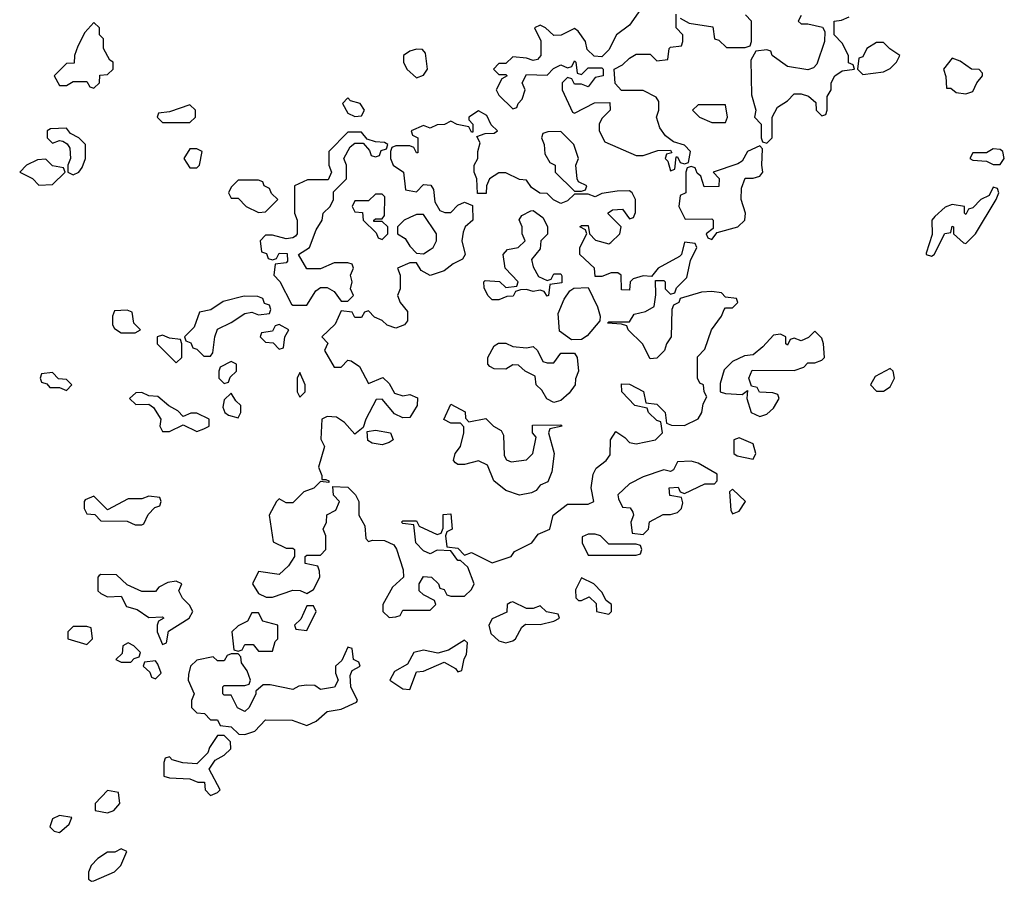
# Model space of a CAD drawing. Header units: inches. Extents: x 2701323 to 2964515, y 494916 to 722124.
# Tile 636 of 656: x 2915094 to 2917962, y 665864 to 668374. Entities that reach past the tile are written whole.
import ezdxf

# ---------------------------------------------------------------- set-up
doc = ezdxf.new("R2010")
doc.units = ezdxf.units.IN
doc.header["$MEASUREMENT"] = 0
doc.layers.add('C9616', color=7, linetype='Continuous')

msp = doc.modelspace()

# ---------------------------------------------------------------- linework, layer by layer
at = {"layer": 'C9616', "color": 2, "elevation": 2}
for points in [[(2916921, 668430), (2916870, 668358), (2916832, 668330), (2916810, 668286), (2916790, 668266), (2916767.3, 668267.3), (2916747.3, 668287.3), (2916742, 668310), (2916720.4, 668340.4), (2916710, 668348), (2916671.2, 668328.9), (2916650, 668328), (2916626, 668350), (2916610, 668358), (2916594, 668350), (2916612, 668312), (2916612, 668270), (2916602, 668258), (2916590, 668255.3), (2916570, 668262), (2916530, 668266), (2916510, 668246), (2916490, 668246), (2916474, 668230), (2916490, 668214), (2916510, 668214), (2916514, 668210), (2916498, 668202), (2916482, 668170), (2916490, 668154), (2916530, 668114), (2916542, 668118), (2916546, 668130), (2916558, 668142), (2916566, 668170), (2916558, 668190), (2916570, 668214), (2916630, 668212), (2916648.7, 668231.3), (2916670, 668242), (2916690, 668234), (2916702, 668238), (2916710, 668254), (2916714, 668250), (2916718, 668218), (2916730, 668214), (2916750, 668234), (2916790, 668234), (2916794, 668230), (2916794, 668210), (2916770, 668206), (2916750, 668178), (2916730, 668186), (2916710, 668186), (2916702, 668202), (2916690, 668206), (2916674, 668190), (2916674, 668170), (2916704.7, 668104.7), (2916710, 668102), (2916768.4, 668131.6), (2916812.7, 668132.7), (2916814, 668110), (2916790, 668086), (2916782, 668070), (2916782, 668050), (2916798, 668018), (2916890, 667978), (2916910, 667978), (2916952.7, 667992.7), (2916990, 667994), (2916994, 667986), (2916978, 667982), (2916974, 667970), (2916982, 667962), (2916990, 667934), (2917002, 667938), (2917006, 667974), (2917010, 667974), (2917018, 667958), (2917030, 667954), (2917042, 667958), (2917048, 667990), (2917030, 668008), (2916998, 668018), (2916975.3, 668035.3), (2916959, 668059), (2916948.7, 668090), (2916955.3, 668110), (2916955.3, 668135.3), (2916948.4, 668148.4), (2916910, 668168), (2916847.3, 668167.3), (2916828.4, 668188.4), (2916826, 668230), (2916850, 668242), (2916870, 668262), (2916890, 668274), (2916930, 668274), (2916950, 668254), (2916982, 668258), (2916986, 668290), (2916990, 668294), (2917022, 668298), (2917026, 668310), (2917026, 668330), (2917006, 668350), (2917006, 668390)], [(2917018, 668378), (2917043.6, 668363.6), (2917112.7, 668352.7), (2917118, 668318), (2917130, 668314), (2917152.7, 668292.7), (2917207.3, 668292.7), (2917222, 668298), (2917226, 668310), (2917226, 668370), (2917208.4, 668388.4)], [(2917370, 668386), (2917362, 668370), (2917370, 668362), (2917390, 668362), (2917432, 668352), (2917439.6, 668339.6), (2917438, 668310), (2917416, 668244), (2917406, 668234), (2917390, 668228), (2917330, 668237.2), (2917286, 668270), (2917282, 668282), (2917270, 668286), (2917238, 668282), (2917223.6, 668256.4), (2917225.4, 668154.6), (2917238, 668110), (2917234, 668090), (2917254, 668070), (2917254, 668030), (2917258, 668018), (2917270, 668014), (2917286, 668030), (2917286, 668090), (2917300.9, 668119.1), (2917330, 668138), (2917350, 668158), (2917370, 668158), (2917391.6, 668151.6), (2917412.7, 668132.7), (2917414, 668110), (2917430, 668094), (2917442, 668098), (2917446, 668110), (2917446, 668150), (2917458, 668170), (2917458, 668190), (2917468, 668210), (2917490, 668224.7), (2917526, 668230), (2917522, 668242), (2917508, 668248), (2917508, 668270), (2917490, 668306), (2917466, 668330), (2917466, 668370), (2917487.3, 668372.7), (2917510, 668382)]]:
    msp.add_lwpolyline(points, dxfattribs=at)
for points in [[(2915310, 668366), (2915283.6, 668336.4), (2915263.6, 668296.4), (2915254, 668270), (2915252.7, 668247.3), (2915230, 668246), (2915194, 668210), (2915210, 668182), (2915230, 668182), (2915250, 668194), (2915290, 668194), (2915298, 668178), (2915310, 668174), (2915326, 668190), (2915327.3, 668212.7), (2915350, 668214), (2915366, 668230), (2915366, 668250), (2915356.4, 668256.4), (2915338, 668290), (2915338, 668318), (2915326, 668330), (2915326, 668350)], [(2917610, 668308), (2917590, 668308), (2917562, 668290), (2917550, 668266), (2917538, 668262), (2917534, 668230), (2917550, 668214), (2917610, 668222), (2917630, 668232), (2917648, 668250), (2917658, 668270), (2917628.7, 668288.7)], [(2916250, 668288), (2916230, 668282), (2916212, 668270), (2916212, 668250), (2916222, 668230), (2916250, 668204.7), (2916270, 668212), (2916282, 668230), (2916276.4, 668276.4), (2916267.3, 668287.3)], [(2917810, 668262), (2917784.7, 668230), (2917791.6, 668208.4), (2917794, 668174), (2917806, 668174), (2917822, 668162), (2917850, 668158), (2917870, 668164.7), (2917882, 668190), (2917898, 668210), (2917898, 668218), (2917888.4, 668228.4), (2917866, 668230), (2917833.6, 668253.6)], [(2916050, 668146), (2916034, 668130), (2916050, 668102), (2916070, 668092), (2916090, 668094), (2916098, 668110), (2916086, 668130), (2916058, 668138)], [(2915590, 668126), (2915530, 668106), (2915498, 668102), (2915494, 668090), (2915510, 668074), (2915590, 668074), (2915606, 668090), (2915606, 668110)], [(2916430, 668108), (2916402, 668090), (2916402, 668082), (2916414, 668070), (2916414, 668046), (2916410, 668046), (2916402, 668062), (2916368.4, 668068.4), (2916350, 668078), (2916331.6, 668068.4), (2916310, 668068), (2916290, 668058), (2916270, 668066), (2916234, 668050), (2916238, 668038), (2916254, 668030), (2916254, 667986), (2916250, 667986), (2916242, 668002), (2916230, 668006), (2916190, 668006), (2916178, 668002), (2916174, 667990), (2916174, 667970), (2916182, 667950), (2916212, 667930), (2916218, 667878), (2916250, 667872), (2916270, 667894), (2916291.6, 667891.6), (2916299.6, 667879.6), (2916303.6, 667843.6), (2916318, 667818), (2916332.7, 667812.7), (2916350, 667812), (2916370, 667834), (2916390, 667842), (2916412.7, 667832.7), (2916414, 667790), (2916392, 667770), (2916385.4, 667754.6), (2916382, 667730), (2916392, 667690), (2916383.6, 667676.4), (2916356.9, 667663.1), (2916330, 667642), (2916290, 667628.7), (2916263.1, 667643.1), (2916250, 667666), (2916230, 667666), (2916194, 667650), (2916202, 667630), (2916202, 667590), (2916194, 667570), (2916202, 667550), (2916223.6, 667523.6), (2916223.6, 667496.4), (2916215.3, 667484.7), (2916190, 667475.3), (2916164, 667484), (2916150, 667498), (2916127.3, 667507.3), (2916110, 667526), (2916098, 667522), (2916090, 667506), (2916070, 667506), (2916062, 667522), (2916030, 667526), (2916012.7, 667487.3), (2915974, 667450), (2915992, 667432), (2915982, 667410), (2916010, 667362), (2916030, 667362), (2916050, 667382), (2916059.6, 667379.6), (2916083.6, 667363.6), (2916110, 667314), (2916151.6, 667331.6), (2916170, 667314), (2916185.4, 667285.4), (2916210, 667278), (2916230, 667282), (2916252.7, 667272.7), (2916252, 667250), (2916230, 667215.3), (2916210, 667214), (2916186, 667226), (2916150, 667268), (2916132.7, 667267.3), (2916102, 667210), (2916094, 667186), (2916070, 667166), (2916040.4, 667200.4), (2916016.4, 667216.4), (2915990, 667218), (2915974, 667210), (2915971.6, 667151.6), (2915982, 667130), (2915964.7, 667070), (2915974, 667046), (2915974, 667034), (2915986, 667034), (2915994, 667030), (2915994, 667026), (2915970, 667028), (2915951, 667009), (2915922, 666998), (2915890, 666966), (2915870, 666966), (2915850, 666978), (2915842, 666970), (2915821, 666930), (2915832.7, 666852.7), (2915870, 666834), (2915890, 666834), (2915894, 666830), (2915894, 666810), (2915876.9, 666783.1), (2915850, 666758), (2915790, 666766), (2915772, 666730), (2915790, 666702), (2915811.6, 666691.6), (2915830, 666691.3), (2915890, 666712), (2915911.3, 666711.3), (2915930, 666702), (2915950, 666714), (2915968, 666750), (2915967.3, 666767.3), (2915962, 666782), (2915926, 666790), (2915926, 666810), (2915930, 666814), (2915970, 666814), (2915986, 666830), (2915986, 666870), (2915978, 666890), (2915988, 666910), (2915988.4, 666931.6), (2916014.6, 666945.4), (2916026, 666970), (2916008.4, 666988.4), (2916006, 667014), (2916050, 667012), (2916072, 666990), (2916082, 666970), (2916082, 666930), (2916099.6, 666899.6), (2916102, 666862), (2916110, 666854), (2916122, 666858), (2916156.9, 666856.9), (2916183.6, 666843.6), (2916191.6, 666831.6), (2916211.2, 666771.1), (2916212, 666750), (2916179.6, 666720.4), (2916152, 666670), (2916152, 666650), (2916170, 666632), (2916190, 666634), (2916202, 666638), (2916210, 666654), (2916290, 666654), (2916306, 666670), (2916302, 666682), (2916270, 666698), (2916258, 666710), (2916258, 666730), (2916270, 666752), (2916294, 666750), (2916314, 666730), (2916318, 666718), (2916330, 666714), (2916338, 666698), (2916350, 666694), (2916390, 666694), (2916410, 666714), (2916418, 666730), (2916399, 666779), (2916378, 666798), (2916370, 666798), (2916350, 666826), (2916310, 666828), (2916290, 666818), (2916270, 666826), (2916248, 666850), (2916242, 666902), (2916210, 666906), (2916206, 666910), (2916210, 666914), (2916250, 666914), (2916258, 666898), (2916310, 666874), (2916322, 666878), (2916327.3, 666892.7), (2916327.3, 666932.7), (2916350, 666934), (2916354, 666890), (2916338, 666882), (2916334, 666870), (2916338, 666838), (2916370, 666834), (2916390, 666814), (2916410, 666822), (2916470, 666791.3), (2916526, 666810), (2916535.3, 666824.7), (2916586, 666850), (2916604.7, 666875.3), (2916638, 666890), (2916648, 666930), (2916690, 666962), (2916750, 666962), (2916766, 666970), (2916759, 667010), (2916764, 667050), (2916772.7, 667067.3), (2916802, 667090), (2916813.6, 667106.4), (2916815.3, 667150), (2916830, 667174), (2916856.9, 667156.9), (2916870, 667142), (2916890, 667138), (2916946, 667150), (2916966, 667170), (2916962, 667202), (2916950, 667206), (2916926, 667230), (2916922, 667242), (2916886, 667250), (2916848, 667290), (2916847.3, 667312.7), (2916870, 667312), (2916911.2, 667291.1), (2916918, 667258), (2916950, 667254), (2916974, 667230), (2916978, 667198), (2916992.7, 667192.7), (2917030, 667191.3), (2917070, 667211.3), (2917081.2, 667230), (2917085.2, 667254.8), (2917095.3, 667275.3), (2917088, 667290), (2917086, 667310), (2917075.3, 667315.3), (2917068, 667330), (2917068.4, 667391.6), (2917090, 667414), (2917108.7, 667470), (2917138, 667510), (2917146, 667530), (2917150, 667534), (2917170, 667534), (2917186, 667550), (2917182, 667562), (2917150, 667566), (2917138, 667578), (2917110, 667582), (2917079.6, 667580.4), (2917018, 667562), (2917014, 667550), (2916998, 667542), (2916994, 667530), (2916992, 667450), (2916978, 667430), (2916972, 667410), (2916950, 667388), (2916930, 667386), (2916908, 667430), (2916866, 667470), (2916862, 667482), (2916847.3, 667487.3), (2916806, 667490), (2916810, 667494), (2916870, 667494), (2916884, 667516), (2916916.4, 667523.6), (2916942, 667538), (2916947.3, 667572.7), (2916946, 667614), (2916970, 667614), (2916974, 667610), (2916974, 667590), (2916990, 667574), (2917002, 667578), (2917007.3, 667592.7), (2917037.2, 667622.8), (2917048, 667672), (2917066, 667710), (2917062, 667722), (2917030, 667726), (2917022, 667690), (2917016, 667684), (2916954, 667650), (2916934, 667626), (2916910, 667628), (2916881, 667619), (2916872, 667610), (2916870, 667586), (2916847.3, 667587.3), (2916846, 667630), (2916836.4, 667636.4), (2916816.4, 667636.4), (2916790, 667626), (2916770, 667626), (2916768, 667650), (2916726, 667690), (2916726, 667710), (2916746, 667750), (2916742, 667762), (2916726, 667770), (2916730, 667774), (2916750, 667774), (2916754, 667750), (2916771.6, 667731.6), (2916810, 667721), (2916815.5, 667724.5), (2916842, 667750), (2916846, 667770), (2916808.4, 667808.4), (2916808.4, 667811.6), (2916820.4, 667819.6), (2916850, 667822), (2916870, 667794), (2916882, 667798), (2916887.3, 667812.7), (2916888, 667850), (2916878, 667870), (2916870, 667875.3), (2916834.6, 667874.6), (2916790, 667868), (2916770, 667858), (2916750, 667866), (2916710, 667866), (2916690, 667846), (2916670, 667838), (2916648.8, 667848.9), (2916630, 667868), (2916609, 667869), (2916584.7, 667884.7), (2916570, 667906), (2916550, 667908), (2916510, 667928), (2916490, 667928), (2916462, 667910), (2916454, 667890), (2916452.7, 667867.3), (2916427.3, 667867.3), (2916426, 667910), (2916418, 667930), (2916418, 667950), (2916428, 667970), (2916428, 667990), (2916435.3, 668015.3), (2916426, 668034), (2916450, 668042), (2916476.4, 668043.6), (2916486, 668050), (2916467.3, 668067.3), (2916454.6, 668094.6)], [(2917150, 668126), (2917070, 668126), (2917054, 668110), (2917074, 668090), (2917110, 668074), (2917150, 668074), (2917155.3, 668090)], [(2915230, 668058), (2915183.6, 668056.4), (2915174, 668050), (2915174, 668030), (2915190, 668014), (2915210, 668022), (2915219.6, 668019.6), (2915232.7, 668012.7), (2915239.6, 667999.6), (2915242, 667970), (2915234, 667950), (2915234, 667930), (2915250, 667922), (2915266, 667930), (2915276.4, 667943.6), (2915286, 667970), (2915286, 668010), (2915266, 668030), (2915242, 668042)], [(2916090, 668046), (2916050, 668046), (2915994, 667990), (2915994, 667950), (2916002, 667930), (2915992.7, 667907.3), (2915932.7, 667907.3), (2915894, 667890), (2915894, 667810), (2915902, 667790), (2915902, 667750), (2915896.9, 667743.1), (2915890, 667738), (2915870, 667735.3), (2915830, 667746), (2915810, 667746), (2915794, 667730), (2915798, 667698), (2915812.7, 667692.7), (2915818, 667678), (2915830, 667674), (2915842, 667678), (2915850, 667694), (2915872.7, 667692.7), (2915874, 667670), (2915870, 667666), (2915838, 667662), (2915834, 667630), (2915851.6, 667611.6), (2915885.4, 667545.4), (2915890, 667542), (2915930, 667542), (2915956.4, 667583.6), (2915970, 667594), (2915990, 667594), (2916010, 667582), (2916030, 667554), (2916050, 667554), (2916066, 667570), (2916058, 667590), (2916062, 667610), (2916058, 667630), (2916066, 667650), (2916062, 667662), (2916050, 667666), (2916010, 667666), (2915970, 667648), (2915930, 667648), (2915906, 667690), (2915938, 667710), (2915958, 667762), (2915975.3, 667790), (2915978, 667810), (2915998, 667830), (2916008, 667850), (2916008, 667872), (2916046, 667910), (2916046, 667950), (2916038, 667970), (2916056.4, 668003.6), (2916070, 668014), (2916094, 668014), (2916112.7, 667992.7), (2916118, 667978), (2916130, 667974), (2916142, 667978), (2916147.3, 667992.7), (2916162, 667998), (2916166, 668010), (2916156.4, 668016.4), (2916130, 668018), (2916106, 668026)], [(2916670, 668048), (2916632.7, 668047.3), (2916618, 668042), (2916614, 668030), (2916622, 668010), (2916623.6, 667983.6), (2916638, 667958), (2916654, 667950), (2916654, 667930), (2916710, 667874), (2916730, 667874), (2916742, 667878), (2916746, 667890), (2916722, 667902), (2916718, 667910), (2916714, 667950), (2916722, 667970), (2916708, 668010)], [(2915610, 667998), (2915590, 667998), (2915572, 667970), (2915590, 667942), (2915610, 667942), (2915618, 667950), (2915626, 667990)], [(2917250, 668006), (2917214, 667990), (2917198, 667962), (2917186, 667954), (2917114, 667930), (2917131.6, 667911.6), (2917130, 667888), (2917087.3, 667887.3), (2917078, 667918), (2917067.3, 667927.3), (2917062, 667942), (2917050, 667946), (2917038, 667942), (2917034, 667930), (2917034, 667870), (2917018, 667862), (2917014, 667830), (2917032.7, 667792.7), (2917110, 667794), (2917114, 667790), (2917114, 667766), (2917094, 667750), (2917098, 667738), (2917110, 667734), (2917126, 667754), (2917186, 667770), (2917206, 667790), (2917208, 667810), (2917195.3, 667850), (2917196.4, 667883.6), (2917207.3, 667912.7), (2917230, 667912), (2917250, 667918), (2917259, 667930), (2917255.3, 667950), (2917258, 667998)], [(2917930, 667998), (2917910, 667986), (2917870, 667986), (2917862, 667970), (2917870, 667964.7), (2917910, 667962), (2917930, 667952), (2917950, 667952), (2917962, 667970), (2917958, 667990), (2917950, 667995.3)], [(2915170, 667968), (2915146, 667966), (2915114, 667950), (2915094, 667930), (2915131.3, 667911.3), (2915150, 667892), (2915190, 667894), (2915226, 667930), (2915222, 667942), (2915190, 667948)], [(2915790, 667906), (2915730, 667906), (2915710, 667886), (2915702, 667870), (2915710, 667854), (2915730, 667854), (2915754, 667830), (2915790, 667812), (2915810, 667814), (2915846, 667850), (2915827.3, 667867.3), (2915822, 667882), (2915806, 667890), (2915802, 667902)], [(2917930, 667886), (2917918, 667862), (2917894, 667850), (2917870, 667826), (2917858, 667822), (2917850, 667806), (2917846, 667810), (2917846, 667830), (2917810, 667835.3), (2917790, 667828), (2917759.8, 667800.2), (2917751.3, 667790), (2917752, 667748), (2917734, 667694), (2917734, 667690), (2917750, 667684.7), (2917758, 667690), (2917788.8, 667751.1), (2917806, 667754), (2917810, 667772), (2917814, 667770), (2917814, 667750), (2917843.6, 667723.6), (2917850, 667722), (2917878, 667750), (2917938, 667850), (2917946, 667870), (2917942, 667882)], [(2916150, 667866), (2916130, 667866), (2916110, 667846), (2916070, 667846), (2916062, 667830), (2916070, 667814), (2916092.7, 667812.7), (2916094, 667790), (2916132.7, 667752.7), (2916138, 667738), (2916150, 667734), (2916166, 667750), (2916166, 667770), (2916150, 667786), (2916126, 667786), (2916126, 667790), (2916130, 667794), (2916150, 667794), (2916156.4, 667803.6), (2916158, 667858)], [(2916630, 667614), (2916642, 667618), (2916650, 667634), (2916670, 667634), (2916672.7, 667627.3), (2916672.7, 667607.3), (2916638, 667602), (2916634, 667570), (2916630, 667568.7), (2916622, 667582), (2916610, 667586), (2916590, 667582), (2916570, 667588), (2916552.7, 667587.3), (2916538, 667582), (2916531.6, 667568.4), (2916512.7, 667567.3), (2916490, 667558), (2916470, 667558), (2916458, 667570), (2916447.3, 667592.7), (2916446, 667610), (2916450, 667614), (2916491.6, 667611.6), (2916510, 667594), (2916542, 667598), (2916546, 667610), (2916508, 667650), (2916502, 667690), (2916515.3, 667704.7), (2916546, 667710), (2916566, 667730), (2916558, 667750), (2916558, 667770), (2916548.8, 667791.1), (2916556.4, 667803.6), (2916583.1, 667816.9), (2916590, 667818), (2916618, 667798), (2916631.3, 667771.3), (2916631, 667749), (2916612, 667730), (2916610, 667706), (2916584.7, 667675.3), (2916590, 667654), (2916605.4, 667625.4)], [(2916270, 667806), (2916250, 667806), (2916230, 667798), (2916214, 667790), (2916194, 667770), (2916194, 667750), (2916216.9, 667736.9), (2916230, 667714), (2916250, 667694), (2916270, 667692), (2916290, 667704.7), (2916298, 667710), (2916308, 667730), (2916308, 667750)], [(2916701.2, 667441.2), (2916666, 667466), (2916662, 667518), (2916680.4, 667559.6), (2916696.4, 667583.6), (2916708, 667592), (2916750, 667594), (2916776.9, 667536.9), (2916784.7, 667510), (2916783.6, 667496.4), (2916746.8, 667453.2), (2916730, 667442)], [(2915748, 667568), (2915686.8, 667553.2), (2915651, 667529), (2915618, 667522), (2915602, 667478), (2915574, 667450), (2915578, 667438), (2915592.7, 667432.7), (2915598, 667418), (2915610, 667414), (2915630, 667394), (2915650, 667394), (2915656.4, 667403.6), (2915662, 667450), (2915670, 667472), (2915710, 667491.3), (2915750, 667518), (2915770, 667522), (2915790, 667514), (2915822, 667518), (2915826, 667530), (2915822, 667542), (2915807.3, 667547.3), (2915802, 667562), (2915787.3, 667567.3)], [(2915407.3, 667527.3), (2915370, 667526), (2915364.7, 667510), (2915364.7, 667484.7), (2915370, 667474), (2915390, 667462), (2915430, 667462), (2915446, 667470), (2915426, 667490), (2915422, 667522)], [(2915850, 667486), (2915838, 667482), (2915830, 667466), (2915798, 667462), (2915794, 667450), (2915810, 667434), (2915832.7, 667432.7), (2915850, 667414), (2915862, 667418), (2915866, 667450), (2915878, 667470)], [(2915510, 667455.3), (2915494, 667450), (2915494, 667430), (2915550, 667374), (2915566, 667390), (2915566, 667430), (2915562, 667442), (2915530, 667446)], [(2917410, 667466), (2917392, 667448), (2917370, 667438), (2917350, 667446), (2917338, 667442), (2917330, 667426), (2917326, 667430), (2917326, 667450), (2917310, 667458), (2917290, 667455.3), (2917258.8, 667421.2), (2917230, 667398), (2917205.4, 667394.6), (2917170, 667378), (2917146.4, 667353.6), (2917134, 667314), (2917134, 667290), (2917150, 667284.7), (2917198, 667282), (2917214, 667294), (2917212, 667270), (2917224.7, 667230), (2917250, 667218), (2917270, 667224.7), (2917290, 667242), (2917306, 667270), (2917302, 667282), (2917287.3, 667287.3), (2917248.7, 667288.7), (2917242, 667302), (2917226, 667306), (2917218, 667330), (2917227.3, 667352.7), (2917350, 667352), (2917378, 667362), (2917390, 667374), (2917410, 667374), (2917430, 667382), (2917438, 667390), (2917435.3, 667430), (2917430, 667446)], [(2916570, 667418), (2916590, 667422), (2916602, 667410), (2916618, 667378), (2916630, 667374), (2916650, 667374), (2916670, 667402), (2916710, 667402), (2916718, 667390), (2916722, 667350), (2916712.7, 667327.3), (2916712, 667310), (2916694.4, 667285.6), (2916670, 667264), (2916650, 667259), (2916629.2, 667269.2), (2916614.6, 667294.6), (2916598, 667310), (2916595.3, 667335.3), (2916566, 667350), (2916547.3, 667367.3), (2916530, 667368), (2916510, 667355.3), (2916476.4, 667356.4), (2916463.1, 667363.1), (2916458, 667370), (2916458, 667390), (2916476.4, 667423.6), (2916488.4, 667431.6), (2916510, 667432), (2916530, 667422)], [(2915710, 667378), (2915678, 667362), (2915674, 667350), (2915674, 667330), (2915690, 667314), (2915702, 667318), (2915707.3, 667332.7), (2915726, 667350), (2915726, 667370)], [(2917630, 667358), (2917585.4, 667334.6), (2917572, 667310), (2917590, 667292), (2917610, 667292), (2917630, 667304.7), (2917642, 667330), (2917638, 667350)], [(2915190, 667346), (2915158, 667342), (2915154, 667330), (2915158, 667318), (2915172.7, 667312.7), (2915182, 667302), (2915210, 667302), (2915230, 667294), (2915246, 667310), (2915230, 667326), (2915207.3, 667327.3)], [(2915910, 667346), (2915902, 667330), (2915902, 667290), (2915910, 667274), (2915926, 667290), (2915926, 667310)], [(2915450, 667288), (2915432.7, 667287.3), (2915414, 667270), (2915432.7, 667252.7), (2915470, 667254), (2915483.6, 667243.6), (2915504.7, 667210), (2915502, 667190), (2915510, 667174), (2915530, 667174), (2915570, 667194), (2915610, 667174), (2915630, 667182), (2915646, 667190), (2915646, 667210), (2915610, 667228), (2915592.7, 667227.3), (2915570, 667218), (2915554.6, 667234.6), (2915528.7, 667248.7), (2915496.4, 667276.4), (2915470, 667278)], [(2915710, 667286), (2915690, 667266), (2915685.4, 667245.4), (2915692, 667230), (2915702, 667222), (2915730, 667214), (2915738, 667230), (2915738, 667250), (2915723.1, 667263.1)], [(2916402, 667202), (2916451.6, 667211.6), (2916474, 667190), (2916496.9, 667176.9), (2916503.6, 667163.6), (2916504.7, 667104.7), (2916511.6, 667091.6), (2916525.4, 667085.4), (2916570, 667091.3), (2916588.7, 667110), (2916598, 667158), (2916588, 667170), (2916587.3, 667192.7), (2916670, 667194), (2916674, 667190), (2916638, 667182), (2916634, 667170), (2916651.3, 667110), (2916643.6, 667056.4), (2916632.7, 667027.3), (2916610, 667018), (2916598, 667002), (2916584.7, 666995.3), (2916550, 666989), (2916510, 667002), (2916475.3, 667030), (2916456.5, 667076.5), (2916430, 667088.7), (2916390, 667078), (2916370, 667078), (2916363.1, 667083.1), (2916358, 667090), (2916362, 667110), (2916378, 667130), (2916388, 667170), (2916387.3, 667187.3), (2916378, 667198), (2916350, 667198), (2916329.1, 667209.1), (2916350, 667254), (2916391.2, 667231.1), (2916392.7, 667212.7)], [(2916150, 667135.3), (2916120.4, 667140.4), (2916108.4, 667148.4), (2916106, 667174), (2916130, 667178), (2916174, 667170), (2916182, 667150), (2916170, 667142)], [(2917190, 667155.3), (2917174, 667150), (2917174, 667110), (2917183.6, 667103.6), (2917230, 667094), (2917238, 667110), (2917230, 667138)], [(2917050, 667088), (2917010, 667086), (2916998, 667062), (2916990, 667058), (2916970, 667062), (2916910, 667042), (2916870, 667022), (2916836, 666990), (2916838, 666978), (2916850, 666954), (2916872, 666952), (2916879.6, 666939.6), (2916882, 666930), (2916874, 666910), (2916878, 666878), (2916910, 666874), (2916926, 666890), (2916928.7, 666911.3), (2916968, 666932), (2916990, 666932), (2917010, 666938), (2917022, 666950), (2917026, 666966), (2917022, 666982), (2916987.3, 666987.3), (2916986, 667010), (2917011.6, 667011.6), (2917018, 666998), (2917030, 666994), (2917090, 667022), (2917118, 667022), (2917126, 667030), (2917126, 667050), (2917070, 667082)], [(2915470, 666986), (2915450, 666978), (2915410, 666978), (2915350, 666946), (2915310, 666986), (2915284.7, 666975.3), (2915282, 666970), (2915282, 666950), (2915290, 666934), (2915312.7, 666932.7), (2915330, 666914), (2915407.3, 666912.7), (2915430, 666902), (2915450, 666902), (2915455.3, 666904.7), (2915468, 666932), (2915487.3, 666952.7), (2915502, 666958), (2915506, 666970), (2915502, 666982)], [(2917170, 667006), (2917162, 666998), (2917165.4, 666945.4), (2917170, 666934), (2917190, 666942), (2917208, 666970)], [(2916770, 666875.3), (2916750, 666875.3), (2916732.7, 666867.3), (2916732, 666850), (2916750, 666814), (2916890, 666814), (2916902, 666818), (2916906, 666830), (2916902, 666842), (2916890, 666846), (2916810, 666846), (2916786, 666870)], [(2915330, 666758), (2915325.4, 666754.6), (2915322, 666750), (2915322, 666710), (2915330, 666702), (2915350, 666692), (2915390, 666694), (2915404.7, 666664.7), (2915436, 666656), (2915470, 666632), (2915510, 666634), (2915514, 666630), (2915498, 666622), (2915494, 666610), (2915494, 666590), (2915510, 666554), (2915522, 666558), (2915527.3, 666592.7), (2915588, 666630), (2915598, 666650), (2915588.4, 666668.4), (2915568.4, 666688.4), (2915558, 666710), (2915566, 666730), (2915550, 666738), (2915525.4, 666734.6), (2915499.6, 666720.4), (2915490, 666708), (2915450, 666708), (2915407.3, 666727.3), (2915376.4, 666756.4)], [(2916730, 666748), (2916712.7, 666712.7), (2916714, 666690), (2916722, 666682), (2916730, 666682), (2916752.7, 666692.7), (2916772.7, 666672.7), (2916774, 666650), (2916810, 666642), (2916818, 666650), (2916818, 666670), (2916802, 666682), (2916790, 666706), (2916766, 666730)], [(2915950, 666666), (2915930, 666666), (2915912.7, 666627.3), (2915894, 666610), (2915898, 666598), (2915930, 666594), (2915958, 666650)], [(2916530, 666678), (2916523.6, 666676.4), (2916514, 666670), (2916512.7, 666647.3), (2916470, 666628), (2916461, 666610), (2916466, 666586), (2916490, 666564.7), (2916510, 666558), (2916530, 666564.7), (2916538, 666570), (2916556.4, 666603.6), (2916567.3, 666612.7), (2916610, 666612), (2916650, 666622), (2916666, 666630), (2916662, 666642), (2916628.4, 666648.4), (2916610, 666666), (2916590, 666658), (2916570, 666658)], [(2915790, 666646), (2915770, 666646), (2915758, 666622), (2915730, 666608), (2915712, 666590), (2915718, 666538), (2915730, 666534), (2915742, 666538), (2915750, 666554), (2915774, 666554), (2915790, 666534), (2915830, 666534), (2915838, 666562), (2915846, 666570), (2915846, 666610), (2915802, 666622)], [(2915290, 666606), (2915250, 666606), (2915234, 666590), (2915234, 666570), (2915290, 666554), (2915306, 666570), (2915302, 666602)], [(2915410, 666558), (2915394, 666550), (2915392.7, 666527.3), (2915374, 666510), (2915390, 666502), (2915410, 666502), (2915418, 666502), (2915427.3, 666512.7), (2915442, 666518), (2915446, 666530), (2915426, 666550)], [(2916390, 666566), (2916342.8, 666537.2), (2916312, 666528), (2916270, 666537.2), (2916242, 666530), (2916223.6, 666496.4), (2916185.4, 666474.6), (2916172, 666450), (2916210, 666424.7), (2916230, 666422), (2916250, 666474), (2916270, 666476), (2916330, 666502), (2916363.6, 666483.6), (2916370, 666474), (2916382, 666478), (2916388.4, 666511.6), (2916395.3, 666524.7), (2916398, 666558)], [(2916050, 666546), (2916032.7, 666507.3), (2916014, 666490), (2916014, 666470), (2916022, 666450), (2916010.9, 666429.1), (2915970, 666422), (2915954, 666434), (2915930, 666435.3), (2915907.5, 666432.5), (2915890, 666422), (2915823.6, 666436.4), (2915803.6, 666436.4), (2915782, 666418), (2915782, 666410), (2915762, 666370), (2915750, 666358), (2915728.7, 666368.7), (2915710, 666406), (2915690, 666406), (2915686, 666410), (2915686, 666430), (2915690, 666434), (2915750, 666434), (2915762, 666438), (2915766, 666450), (2915756.4, 666476.4), (2915740.4, 666500.4), (2915738, 666518), (2915730, 666526), (2915710, 666526), (2915698, 666522), (2915690, 666506), (2915670, 666506), (2915658, 666518), (2915610, 666508), (2915592, 666490), (2915586, 666466), (2915584.7, 666450), (2915602, 666410), (2915594, 666390), (2915594, 666370), (2915610, 666354), (2915632.7, 666352.7), (2915650, 666334), (2915670, 666334), (2915678, 666318), (2915710, 666314), (2915732, 666292), (2915750, 666291.3), (2915770, 666298), (2915779, 666301), (2915810, 666334), (2915887.3, 666332.7), (2915930, 666318), (2915958, 666330), (2915990, 666358), (2916030, 666364.7), (2916074.6, 666385.4), (2916078, 666390), (2916059, 666430), (2916056.4, 666463.6), (2916062, 666478), (2916086, 666490), (2916082, 666502), (2916066, 666510), (2916062, 666542)], [(2915490, 666506), (2915458, 666502), (2915454, 666490), (2915472.7, 666472.7), (2915478, 666458), (2915490, 666454), (2915506, 666470), (2915496.4, 666496.4)], [(2915690, 666288), (2915670, 666288), (2915646.4, 666253.6), (2915642, 666238), (2915610, 666206), (2915568.8, 666208.9), (2915538, 666218), (2915530, 666226), (2915518, 666222), (2915514, 666210), (2915514, 666170), (2915530, 666164.7), (2915590, 666162), (2915612.7, 666152.7), (2915632, 666152), (2915634, 666130), (2915650, 666114), (2915670, 666122), (2915678, 666130), (2915646, 666190), (2915663.1, 666216.9), (2915690, 666231.3), (2915708.7, 666250), (2915708, 666270)], [(2915350, 666128), (2915314, 666090), (2915314, 666070), (2915350, 666062.8), (2915368, 666070), (2915386, 666090), (2915382, 666122)], [(2915210, 666055.3), (2915190, 666046), (2915182, 666022), (2915194, 666010), (2915210, 666006), (2915238, 666030), (2915246, 666050)], [(2915390, 665958), (2915371.6, 665948.4), (2915350, 665948.7), (2915322, 665930), (2915302, 665910), (2915294, 665890), (2915294, 665870), (2915303.6, 665863.6), (2915310, 665864.7), (2915370, 665891.3), (2915388.7, 665910), (2915406, 665950)]]:
    msp.add_lwpolyline(points, close=True, dxfattribs=at)

doc.saveas('drawing.dxf')
